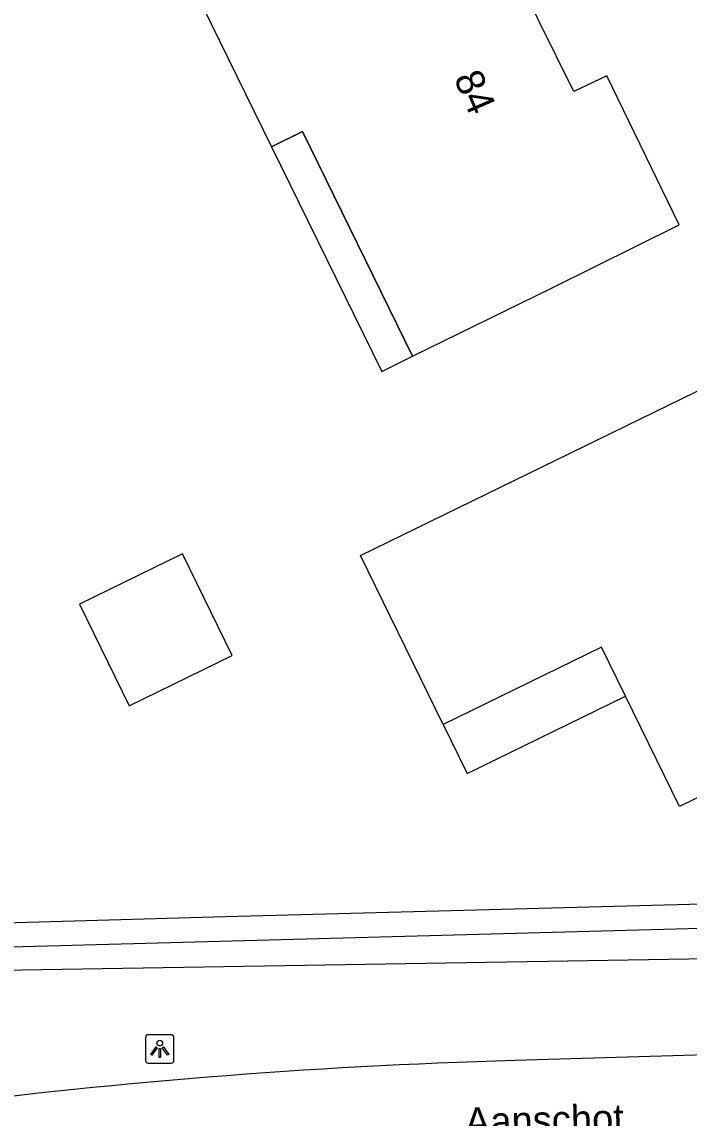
# Model space of a CAD drawing. Extents: x 160457 to 162082, y 388340 to 389736.
# Drawn here: x 160684.73 to 160708.11, y 389185.68 to 389224.11 of the extents above; entities that cross this region are included whole.
import ezdxf

# ---------------------------------------------------------------- set-up
doc = ezdxf.new("R2010")
doc.units = 0
for name, color, linetype in [('IMGEO_Berm_groen', 7, 'Continuous'), ('IMGEO_Lichtpunt', 7, 'Continuous'), ('IMGEO_Openbare_ruimte_label', 7, 'Continuous'), ('IMGEO_Pand', 7, 'Continuous'), ('IMGEO_Pand_nummerreeks', 7, 'Continuous'), ('IMGEO_Pand_overbouw', 7, 'Continuous'), ('IMGEO_Rijbaan_lokaal_gesloten', 7, 'Continuous')]:
    doc.layers.add(name, color=color, linetype=linetype)

msp = doc.modelspace()

# ---------------------------------------------------------------- linework, layer by layer
at = {"layer": 'IMGEO_Berm_groen'}
for points in [[(160725.28, 389193.626), (160691.863, 389192.737), (160682.056, 389192.45)], [(160664.364, 389182.921), (160661.339, 389182.458), (160679.564, 389191.555), (160724.065, 389192.757), (160717.315, 389191.405), (160679.749, 389190.786), (160664.364, 389182.921)]]:
    msp.add_lwpolyline(points, dxfattribs=at)
at = {"layer": 'IMGEO_Lichtpunt'}
for p, q in [((160689.961, 389188.601), (160689.153, 389188.601)), ((160689.961, 389188.601), (160689.153, 389188.601)), ((160689.059, 389188.506), (160689.059, 389187.699)), ((160689.059, 389188.506), (160689.059, 389187.699)), ((160690.055, 389187.699), (160690.055, 389188.506)), ((160690.055, 389187.699), (160690.055, 389188.506)), ((160689.153, 389187.605), (160689.961, 389187.605)), ((160689.153, 389187.605), (160689.961, 389187.605))]:
    msp.add_line(p, q, dxfattribs=at)
for points in [[(160689.433, 389188.17), (160689.472, 389188.142), (160689.284, 389187.88), (160689.246, 389187.907), (160689.433, 389188.17)], [(160689.535, 389188.122), (160689.582, 389188.122), (160689.582, 389187.8), (160689.535, 389187.8), (160689.535, 389188.122)], [(160689.645, 389188.142), (160689.683, 389188.169), (160689.87, 389187.907), (160689.831, 389187.879), (160689.645, 389188.142)]]:
    msp.add_lwpolyline(points, dxfattribs=at)
msp.add_circle((160689.558, 389188.304), 0.0994, dxfattribs=at)
for centre, start, end in [((160689.153, 389188.506), 90, 180), ((160689.153, 389188.506), 90, 180), ((160689.961, 389188.506), 0, 90), ((160689.961, 389188.506), 0, 90), ((160689.153, 389187.699), 180, 270), ((160689.153, 389187.699), 180, 270), ((160689.961, 389187.699), 270, 0), ((160689.961, 389187.699), 270, 360)]:
    msp.add_arc(centre, 0.0946, start, end, dxfattribs=at)
at = {"layer": 'IMGEO_Pand'}
for points in [[(160705.222, 389222.221), (160704.065, 389221.675), (160700.324, 389229.25), (160697.019, 389227.612), (160691.048, 389224.686), (160693.475, 389219.735), (160694.555, 389220.264), (160698.415, 389212.387), (160703.288, 389214.775), (160707.767, 389216.993), (160705.222, 389222.221)], [(160709.325, 389211.623), (160711.147, 389207.889), (160712.522, 389205.072), (160714.945, 389200.106), (160707.775, 389196.601), (160705.883, 389200.471), (160705.042, 389202.191), (160699.488, 389199.475), (160696.592, 389205.397), (160709.325, 389211.623)], [(160688.484, 389200.13), (160692.099, 389201.897), (160690.355, 389205.462), (160686.74, 389203.695), (160688.484, 389200.13)]]:
    msp.add_lwpolyline(points, dxfattribs=at)
at = {"layer": 'IMGEO_Pand_overbouw'}
for points in [[(160698.415, 389212.387), (160694.555, 389220.264), (160693.475, 389219.735), (160697.335, 389211.858)], [(160705.042, 389202.191), (160699.488, 389199.475), (160700.329, 389197.755), (160705.883, 389200.471)]]:
    msp.add_lwpolyline(points, close=True, dxfattribs=at)
at = {"layer": 'IMGEO_Rijbaan_lokaal_gesloten'}
msp.add_lwpolyline([(160726.485, 389188.834), (160726.501, 389188.425), (160702.002, 389187.696)], dxfattribs=at)
msp.add_arc((160707.924, 388979.743), 208.037, 91.6311, 97.57037, dxfattribs=at)

# ---------------------------------------------------------------- texts
at = {"layer": 'IMGEO_Openbare_ruimte_label'}
msp.add_text('Aanschot', height=1, rotation=1.3176, dxfattribs=at).set_placement((160700.261, 389185.044))
at = {"layer": 'IMGEO_Pand_nummerreeks'}
msp.add_text('84', height=1, rotation=293.5999, dxfattribs=at).set_placement((160699.851, 389222.14))

doc.saveas('drawing.dxf')
